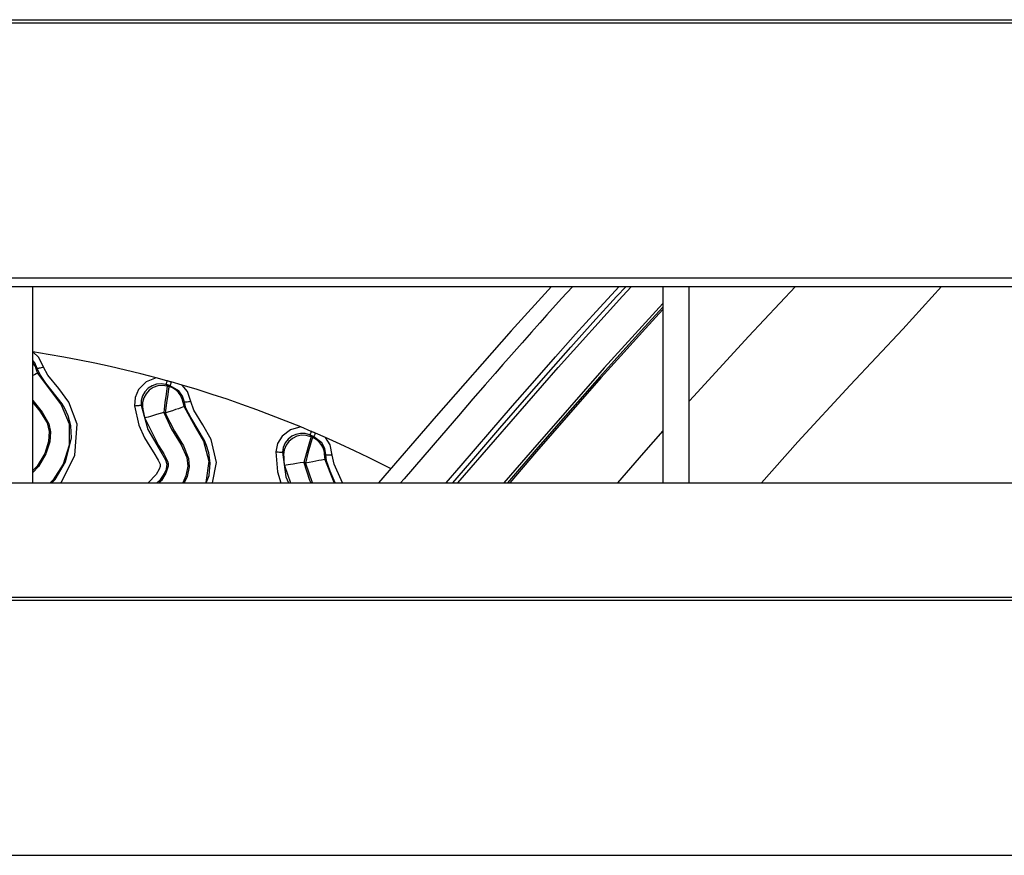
# Model space of a CAD drawing. Header units: millimetres. Extents: x 0 to 39025, y -31299 to 8400.
# Tile 286 of 382: x 7040 to 7115, y 6737 to 6801. Entities that reach past the tile are written whole.
import ezdxf

# ---------------------------------------------------------------- set-up
doc = ezdxf.new("R2010")
doc.units = ezdxf.units.MM

# ---------------------------------------------------------------- blocks, each defined once
blk = doc.blocks.new('*U55')
at = {"lineweight": 25}
for points in [[(16.214, 788.604), (16.214, 788.604), (1133.335, 788.604), (1133.335, 788.604)], [(16.214, 788.377), (16.214, 788.377), (1133.335, 788.377), (1133.335, 788.377)], [(7.211, 768.953), (7.211, 768.953), (1142.789, 768.953), (1142.789, 768.953)], [(7.211, 768.294), (7.211, 768.294), (1142.789, 768.294), (1142.789, 768.294)], [(437, 753.337), (437, 753.337), (437, 768.294), (437, 768.294)], [(484.999, 768.294), (484.999, 768.294), (484.999, 753.337), (484.999, 753.337)], [(486.996, 753.337), (486.996, 753.337), (486.996, 768.294), (486.996, 768.294)], [(447.217, 761.11), (447.217, 761.11), (446.384, 761.337), (446.384, 761.337)], [(448.367, 760.784), (448.367, 760.784), (447.541, 761.018), (447.541, 761.018)], [(458.209, 757.259), (458.209, 757.259), (457.419, 757.592), (457.419, 757.592)], [(459.303, 756.784), (459.303, 756.784), (458.52, 757.124), (458.52, 757.124)], [(456.17, 754.664), (456.17, 754.664), (456.629, 753.337), (456.629, 753.337)], [(450.208, 753.337), (450.208, 753.337), (450.378, 753.777), (450.378, 753.777)], [(247.001, 753.337), (247.001, 753.337), (818, 753.337), (818, 753.337)], [(16.214, 744.629), (16.214, 744.629), (1133.335, 744.629), (1133.335, 744.629)], [(16.214, 744.409), (16.214, 744.409), (1133.335, 744.409), (1133.335, 744.409)], [(7.211, 724.978), (7.211, 724.978), (1142.789, 724.978), (1142.789, 724.978)]]:
    blk.add_open_spline(points, degree=3, dxfattribs=at)
for points, knots in [([(476.518, 768.294), (476.518, 768.294), (473.442, 764.925), (473.442, 764.925), (473.442, 764.925), (467.727, 758.408), (467.727, 758.408), (467.727, 758.408), (463.332, 753.337), (463.332, 753.337)], [0, 0, 0, 0, 1, 1, 1, 2, 2, 2, 3, 3, 3, 3]), ([(478.134, 768.294), (478.134, 768.294), (478.106, 768.265), (478.106, 768.265), (478.106, 768.265), (477.28, 767.365), (477.28, 767.365), (477.28, 767.365), (476.159, 766.124), (476.159, 766.124), (476.159, 766.124), (475.615, 765.514), (475.615, 765.514), (475.615, 765.514), (474.987, 764.812), (474.987, 764.812), (474.987, 764.812), (474.268, 763.996), (474.268, 763.996), (474.268, 763.996), (473.456, 763.082), (473.456, 763.082), (473.456, 763.082), (472.807, 762.344), (472.807, 762.344), (472.807, 762.344), (472.214, 761.663), (472.214, 761.663), (472.214, 761.663), (471.452, 760.798), (471.452, 760.798), (471.452, 760.798), (470.528, 759.727), (470.528, 759.727), (470.528, 759.727), (469.413, 758.444), (469.413, 758.444), (469.413, 758.444), (468.122, 756.947), (468.122, 756.947), (468.122, 756.947), (465.286, 753.65), (465.286, 753.65), (465.286, 753.65), (465.011, 753.337), (465.011, 753.337)], [0, 0, 0, 0, 1, 1, 1, 2, 2, 2, 3, 3, 3, 4, 4, 4, 5, 5, 5, 6, 6, 6, 7, 7, 7, 8, 8, 8, 9, 9, 9, 10, 10, 10, 11, 11, 11, 12, 12, 12, 13, 13, 13, 14, 14, 14, 15, 15, 15, 15]), ([(468.482, 753.337), (468.482, 753.337), (469.618, 754.656), (469.618, 754.656), (469.618, 754.656), (471.805, 757.188), (471.805, 757.188), (471.805, 757.188), (473.548, 759.209), (473.548, 759.209), (473.548, 759.209), (475.234, 761.138), (475.234, 761.138), (475.234, 761.138), (476.815, 762.94), (476.815, 762.94), (476.815, 762.94), (478.346, 764.656), (478.346, 764.656), (478.346, 764.656), (479.898, 766.379), (479.898, 766.379), (479.898, 766.379), (481.662, 768.294), (481.662, 768.294)], [0, 0, 0, 0, 1, 1, 1, 2, 2, 2, 3, 3, 3, 4, 4, 4, 5, 5, 5, 6, 6, 6, 7, 7, 7, 8, 8, 8, 8]), ([(468.983, 753.337), (468.983, 753.337), (470.281, 754.848), (470.281, 754.848), (470.281, 754.848), (472.56, 757.493), (472.56, 757.493), (472.56, 757.493), (474.458, 759.67), (474.458, 759.67), (474.458, 759.67), (476.278, 761.748), (476.278, 761.748), (476.278, 761.748), (477.986, 763.677), (477.986, 763.677), (477.986, 763.677), (479.658, 765.542), (479.658, 765.542), (479.658, 765.542), (481.471, 767.528), (481.471, 767.528), (481.471, 767.528), (482.191, 768.294), (482.191, 768.294)], [0, 0, 0, 0, 1, 1, 1, 2, 2, 2, 3, 3, 3, 4, 4, 4, 5, 5, 5, 6, 6, 6, 7, 7, 7, 8, 8, 8, 8]), ([(469.385, 753.337), (469.385, 753.337), (472.236, 756.642), (472.236, 756.642), (472.236, 756.642), (477.019, 762.124), (477.019, 762.124), (477.019, 762.124), (481.909, 767.549), (481.909, 767.549), (481.909, 767.549), (482.614, 768.294), (482.614, 768.294)], [0, 0, 0, 0, 1, 1, 1, 2, 2, 2, 3, 3, 3, 4, 4, 4, 4]), ([(495.103, 768.294), (495.103, 768.294), (491.518, 764.471), (491.518, 764.471), (491.518, 764.471), (487.349, 759.947), (487.349, 759.947), (487.349, 759.947), (486.996, 759.55), (486.996, 759.55)], [0, 0, 0, 0, 1, 1, 1, 2, 2, 2, 3, 3, 3, 3]), ([(506.215, 768.294), (506.215, 768.294), (503.259, 765.053), (503.259, 765.053), (503.259, 765.053), (499.251, 760.769), (499.251, 760.769), (499.251, 760.769), (495.279, 756.465), (495.279, 756.465), (495.279, 756.465), (492.499, 753.337), (492.499, 753.337)], [0, 0, 0, 0, 1, 1, 1, 2, 2, 2, 3, 3, 3, 4, 4, 4, 4]), ([(484.999, 766.989), (484.999, 766.989), (480.519, 762.096), (480.519, 762.096), (480.519, 762.096), (475.058, 755.862), (475.058, 755.862), (475.058, 755.862), (472.878, 753.337), (472.878, 753.337)], [0, 0, 0, 0, 1, 1, 1, 2, 2, 2, 3, 3, 3, 3]), ([(484.999, 766.712), (484.999, 766.712), (483.581, 765.188), (483.581, 765.188), (483.581, 765.188), (481.704, 763.117), (481.704, 763.117), (481.704, 763.117), (480.18, 761.415), (480.18, 761.415), (480.18, 761.415), (477.725, 758.628), (477.725, 758.628), (477.725, 758.628), (475.319, 755.855), (475.319, 755.855), (475.319, 755.855), (473.146, 753.337), (473.146, 753.337)], [0, 0, 0, 0, 1, 1, 1, 2, 2, 2, 3, 3, 3, 4, 4, 4, 5, 5, 5, 6, 6, 6, 6]), ([(484.999, 766.528), (484.999, 766.528), (483.666, 765.088), (483.666, 765.088), (483.666, 765.088), (481.789, 763.018), (481.789, 763.018), (481.789, 763.018), (480.272, 761.323), (480.272, 761.323), (480.272, 761.323), (477.802, 758.515), (477.802, 758.515), (477.802, 758.515), (475.375, 755.72), (475.375, 755.72), (475.375, 755.72), (473.322, 753.337), (473.322, 753.337)], [0, 0, 0, 0, 1, 1, 1, 2, 2, 2, 3, 3, 3, 4, 4, 4, 5, 5, 5, 6, 6, 6, 6]), ([(437.819, 762.152), (437.819, 762.152), (437.466, 762.876), (437.466, 762.876), (437.466, 762.876), (437, 763.309), (437, 763.309)], [0, 0, 0, 0, 1, 1, 1, 2, 2, 2, 2]), ([(446.384, 761.337), (446.384, 761.337), (445.227, 761.635), (445.227, 761.635), (445.227, 761.635), (444.063, 761.925), (444.063, 761.925), (444.063, 761.925), (442.892, 762.195), (442.892, 762.195), (442.892, 762.195), (441.72, 762.45), (441.72, 762.45), (441.72, 762.45), (440.542, 762.684), (440.542, 762.684), (440.542, 762.684), (439.364, 762.911), (439.364, 762.911), (439.364, 762.911), (438.179, 763.117), (438.179, 763.117), (438.179, 763.117), (437, 763.309), (437, 763.309)], [0, 0, 0, 0, 1, 1, 1, 2, 2, 2, 3, 3, 3, 4, 4, 4, 5, 5, 5, 6, 6, 6, 7, 7, 7, 8, 8, 8, 8]), ([(437.339, 762.039), (437.339, 762.039), (437.141, 762.486), (437.141, 762.486), (437.141, 762.486), (437, 762.642), (437, 762.642)], [0, 0, 0, 0, 1, 1, 1, 2, 2, 2, 2]), ([(437.261, 761.989), (437.261, 761.989), (437.191, 762.188), (437.191, 762.188), (437.191, 762.188), (437.085, 762.38), (437.085, 762.38), (437.085, 762.38), (437, 762.507), (437, 762.507)], [0, 0, 0, 0, 1, 1, 1, 2, 2, 2, 3, 3, 3, 3]), ([(437.339, 762.039), (437.339, 762.039), (437.297, 762.011), (437.297, 762.011), (437.297, 762.011), (437.261, 761.989), (437.261, 761.989)], [0, 0, 0, 0, 1, 1, 1, 2, 2, 2, 2]), ([(437.819, 762.152), (437.819, 762.152), (437.727, 762.124), (437.727, 762.124), (437.727, 762.124), (437.642, 762.103), (437.642, 762.103), (437.642, 762.103), (437.558, 762.082), (437.558, 762.082), (437.558, 762.082), (437.487, 762.067), (437.487, 762.067), (437.487, 762.067), (437.431, 762.053), (437.431, 762.053), (437.431, 762.053), (437.381, 762.046), (437.381, 762.046), (437.381, 762.046), (437.353, 762.039), (437.353, 762.039), (437.353, 762.039), (437.339, 762.039), (437.339, 762.039)], [0, 0, 0, 0, 1, 1, 1, 2, 2, 2, 3, 3, 3, 4, 4, 4, 5, 5, 5, 6, 6, 6, 7, 7, 7, 8, 8, 8, 8]), ([(439.907, 756.635), (439.907, 756.635), (439.935, 756.763), (439.935, 756.763), (439.935, 756.763), (439.893, 757.692), (439.893, 757.692), (439.893, 757.692), (439.695, 758.451), (439.695, 758.451), (439.695, 758.451), (439.448, 758.997), (439.448, 758.997), (439.448, 758.997), (439.237, 759.358), (439.237, 759.358), (439.237, 759.358), (437.981, 760.933), (437.981, 760.933), (437.981, 760.933), (437.522, 761.606), (437.522, 761.606), (437.522, 761.606), (437.339, 762.039), (437.339, 762.039)], [0, 0, 0, 0, 1, 1, 1, 2, 2, 2, 3, 3, 3, 4, 4, 4, 5, 5, 5, 6, 6, 6, 7, 7, 7, 8, 8, 8, 8]), ([(439.117, 753.337), (439.117, 753.337), (439.201, 753.437), (439.201, 753.437), (439.201, 753.437), (440.203, 755.451), (440.203, 755.451), (440.203, 755.451), (440.38, 757.805), (440.38, 757.805), (440.38, 757.805), (439.738, 759.479), (439.738, 759.479), (439.738, 759.479), (438.976, 760.514), (438.976, 760.514), (438.976, 760.514), (438.143, 761.535), (438.143, 761.535), (438.143, 761.535), (437.819, 762.152), (437.819, 762.152)], [0, 0, 0, 0, 1, 1, 1, 2, 2, 2, 3, 3, 3, 4, 4, 4, 5, 5, 5, 6, 6, 6, 7, 7, 7, 7]), ([(437.36, 761.684), (437.36, 761.684), (437.332, 761.67), (437.332, 761.67), (437.332, 761.67), (437.247, 761.635), (437.247, 761.635), (437.247, 761.635), (437.12, 761.571), (437.12, 761.571), (437.12, 761.571), (437, 761.514), (437, 761.514)], [0, 0, 0, 0, 1, 1, 1, 2, 2, 2, 3, 3, 3, 4, 4, 4, 4]), ([(437.261, 761.989), (437.261, 761.989), (437.261, 761.968), (437.261, 761.968), (437.261, 761.968), (437.275, 761.904), (437.275, 761.904), (437.275, 761.904), (437.289, 761.862), (437.289, 761.862), (437.289, 761.862), (437.311, 761.812), (437.311, 761.812), (437.311, 761.812), (437.332, 761.748), (437.332, 761.748), (437.332, 761.748), (437.36, 761.684), (437.36, 761.684)], [0, 0, 0, 0, 1, 1, 1, 2, 2, 2, 3, 3, 3, 4, 4, 4, 5, 5, 5, 6, 6, 6, 6]), ([(437.36, 761.684), (437.36, 761.684), (438.39, 760.287), (438.39, 760.287), (438.39, 760.287), (439.166, 759.273), (439.166, 759.273), (439.166, 759.273), (439.766, 757.827), (439.766, 757.827), (439.766, 757.827), (439.773, 756.202), (439.773, 756.202), (439.773, 756.202), (439.3, 754.77), (439.3, 754.77), (439.3, 754.77), (438.545, 753.572), (438.545, 753.572), (438.545, 753.572), (438.327, 753.337), (438.327, 753.337)], [0, 0, 0, 0, 1, 1, 1, 2, 2, 2, 3, 3, 3, 4, 4, 4, 5, 5, 5, 6, 6, 6, 7, 7, 7, 7]), ([(446.384, 761.337), (446.384, 761.337), (445.629, 761.032), (445.629, 761.032), (445.629, 761.032), (445.058, 760.444), (445.058, 760.444), (445.058, 760.444), (444.797, 759.848), (444.797, 759.848), (444.797, 759.848), (444.74, 759.209), (444.74, 759.209)], [0, 0, 0, 0, 1, 1, 1, 2, 2, 2, 3, 3, 3, 4, 4, 4, 4]), ([(447.139, 760.826), (447.139, 760.826), (446.786, 760.876), (446.786, 760.876), (446.786, 760.876), (446.426, 760.847), (446.426, 760.847), (446.426, 760.847), (446.088, 760.734), (446.088, 760.734), (446.088, 760.734), (445.784, 760.536), (445.784, 760.536), (445.784, 760.536), (445.537, 760.28), (445.537, 760.28), (445.537, 760.28), (445.361, 759.968), (445.361, 759.968), (445.361, 759.968), (445.262, 759.621), (445.262, 759.621), (445.262, 759.621), (445.248, 759.259), (445.248, 759.259)], [0, 0, 0, 0, 1, 1, 1, 2, 2, 2, 3, 3, 3, 4, 4, 4, 5, 5, 5, 6, 6, 6, 7, 7, 7, 8, 8, 8, 8]), ([(447.238, 760.706), (447.238, 760.706), (446.878, 760.755), (446.878, 760.755), (446.878, 760.755), (446.518, 760.72), (446.518, 760.72), (446.518, 760.72), (446.172, 760.599), (446.172, 760.599), (446.172, 760.599), (445.869, 760.394), (445.869, 760.394), (445.869, 760.394), (445.622, 760.124), (445.622, 760.124), (445.622, 760.124), (445.446, 759.805), (445.446, 759.805), (445.446, 759.805), (445.354, 759.45), (445.354, 759.45), (445.354, 759.45), (445.347, 759.082), (445.347, 759.082)], [0, 0, 0, 0, 1, 1, 1, 2, 2, 2, 3, 3, 3, 4, 4, 4, 5, 5, 5, 6, 6, 6, 7, 7, 7, 8, 8, 8, 8]), ([(447.238, 760.706), (447.238, 760.706), (447.217, 760.528), (447.217, 760.528), (447.217, 760.528), (447.153, 760.096), (447.153, 760.096), (447.153, 760.096), (447.061, 759.45), (447.061, 759.45), (447.061, 759.45), (446.97, 758.692), (446.97, 758.692)], [0, 0, 0, 0, 1, 1, 1, 2, 2, 2, 3, 3, 3, 4, 4, 4, 4]), ([(447.379, 760.663), (447.379, 760.663), (447.344, 760.493), (447.344, 760.493), (447.344, 760.493), (447.273, 760.06), (447.273, 760.06), (447.273, 760.06), (447.181, 759.422), (447.181, 759.422), (447.181, 759.422), (447.09, 758.656), (447.09, 758.656)], [0, 0, 0, 0, 1, 1, 1, 2, 2, 2, 3, 3, 3, 4, 4, 4, 4]), ([(447.217, 761.11), (447.217, 761.11), (447.203, 761.046), (447.203, 761.046), (447.203, 761.046), (447.181, 760.996), (447.181, 760.996), (447.181, 760.996), (447.174, 760.947), (447.174, 760.947), (447.174, 760.947), (447.16, 760.904), (447.16, 760.904), (447.16, 760.904), (447.153, 760.876), (447.153, 760.876), (447.153, 760.876), (447.146, 760.847), (447.146, 760.847), (447.146, 760.847), (447.139, 760.833), (447.139, 760.833), (447.139, 760.833), (447.139, 760.826), (447.139, 760.826)], [0, 0, 0, 0, 1, 1, 1, 2, 2, 2, 3, 3, 3, 4, 4, 4, 5, 5, 5, 6, 6, 6, 7, 7, 7, 8, 8, 8, 8]), ([(447.139, 760.826), (447.139, 760.826), (447.195, 760.755), (447.195, 760.755), (447.195, 760.755), (447.238, 760.706), (447.238, 760.706)], [0, 0, 0, 0, 1, 1, 1, 2, 2, 2, 2]), ([(447.456, 760.734), (447.456, 760.734), (447.421, 760.748), (447.421, 760.748), (447.421, 760.748), (447.379, 760.755), (447.379, 760.755), (447.379, 760.755), (447.336, 760.769), (447.336, 760.769), (447.336, 760.769), (447.301, 760.784), (447.301, 760.784), (447.301, 760.784), (447.259, 760.791), (447.259, 760.791), (447.259, 760.791), (447.217, 760.805), (447.217, 760.805), (447.217, 760.805), (447.174, 760.812), (447.174, 760.812), (447.174, 760.812), (447.139, 760.826), (447.139, 760.826)], [0, 0, 0, 0, 1, 1, 1, 2, 2, 2, 3, 3, 3, 4, 4, 4, 5, 5, 5, 6, 6, 6, 7, 7, 7, 8, 8, 8, 8]), ([(447.541, 761.018), (447.541, 761.018), (447.499, 761.032), (447.499, 761.032), (447.499, 761.032), (447.456, 761.039), (447.456, 761.039), (447.456, 761.039), (447.421, 761.053), (447.421, 761.053), (447.421, 761.053), (447.379, 761.06), (447.379, 761.06), (447.379, 761.06), (447.336, 761.075), (447.336, 761.075), (447.336, 761.075), (447.294, 761.089), (447.294, 761.089), (447.294, 761.089), (447.259, 761.096), (447.259, 761.096), (447.259, 761.096), (447.217, 761.11), (447.217, 761.11)], [0, 0, 0, 0, 1, 1, 1, 2, 2, 2, 3, 3, 3, 4, 4, 4, 5, 5, 5, 6, 6, 6, 7, 7, 7, 8, 8, 8, 8]), ([(447.379, 760.663), (447.379, 760.663), (447.365, 760.67), (447.365, 760.67), (447.365, 760.67), (447.344, 760.67), (447.344, 760.67), (447.344, 760.67), (447.33, 760.677), (447.33, 760.677), (447.33, 760.677), (447.308, 760.685), (447.308, 760.685), (447.308, 760.685), (447.294, 760.685), (447.294, 760.685), (447.294, 760.685), (447.273, 760.692), (447.273, 760.692), (447.273, 760.692), (447.259, 760.698), (447.259, 760.698), (447.259, 760.698), (447.238, 760.706), (447.238, 760.706)], [0, 0, 0, 0, 1, 1, 1, 2, 2, 2, 3, 3, 3, 4, 4, 4, 5, 5, 5, 6, 6, 6, 7, 7, 7, 8, 8, 8, 8]), ([(447.456, 760.734), (447.456, 760.734), (447.414, 760.698), (447.414, 760.698), (447.414, 760.698), (447.379, 760.663), (447.379, 760.663)], [0, 0, 0, 0, 1, 1, 1, 2, 2, 2, 2]), ([(448.458, 759.436), (448.458, 759.436), (448.409, 759.649), (448.409, 759.649), (448.409, 759.649), (448.331, 759.848), (448.331, 759.848), (448.331, 759.848), (448.226, 760.039), (448.226, 760.039), (448.226, 760.039), (448.098, 760.209), (448.098, 760.209), (448.098, 760.209), (447.943, 760.358), (447.943, 760.358), (447.943, 760.358), (447.774, 760.486), (447.774, 760.486), (447.774, 760.486), (447.583, 760.592), (447.583, 760.592), (447.583, 760.592), (447.379, 760.663), (447.379, 760.663)], [0, 0, 0, 0, 1, 1, 1, 2, 2, 2, 3, 3, 3, 4, 4, 4, 5, 5, 5, 6, 6, 6, 7, 7, 7, 8, 8, 8, 8]), ([(447.541, 761.018), (447.541, 761.018), (447.52, 760.961), (447.52, 760.961), (447.52, 760.961), (447.506, 760.904), (447.506, 760.904), (447.506, 760.904), (447.492, 760.855), (447.492, 760.855), (447.492, 760.855), (447.485, 760.819), (447.485, 760.819), (447.485, 760.819), (447.471, 760.784), (447.471, 760.784), (447.471, 760.784), (447.464, 760.755), (447.464, 760.755), (447.464, 760.755), (447.464, 760.741), (447.464, 760.741), (447.464, 760.741), (447.456, 760.734), (447.456, 760.734)], [0, 0, 0, 0, 1, 1, 1, 2, 2, 2, 3, 3, 3, 4, 4, 4, 5, 5, 5, 6, 6, 6, 7, 7, 7, 8, 8, 8, 8]), ([(448.543, 759.479), (448.543, 759.479), (448.402, 759.947), (448.402, 759.947), (448.402, 759.947), (448.12, 760.351), (448.12, 760.351), (448.12, 760.351), (447.456, 760.734), (447.456, 760.734)], [0, 0, 0, 0, 1, 1, 1, 2, 2, 2, 3, 3, 3, 3]), ([(449.03, 759.521), (449.03, 759.521), (448.769, 760.287), (448.769, 760.287), (448.769, 760.287), (448.367, 760.784), (448.367, 760.784)], [0, 0, 0, 0, 1, 1, 1, 2, 2, 2, 2]), ([(457.419, 757.592), (457.419, 757.592), (456.304, 758.047), (456.304, 758.047), (456.304, 758.047), (455.189, 758.479), (455.189, 758.479), (455.189, 758.479), (454.061, 758.905), (454.061, 758.905), (454.061, 758.905), (452.932, 759.309), (452.932, 759.309), (452.932, 759.309), (451.796, 759.699), (451.796, 759.699), (451.796, 759.699), (450.66, 760.075), (450.66, 760.075), (450.66, 760.075), (449.517, 760.436), (449.517, 760.436), (449.517, 760.436), (448.367, 760.784), (448.367, 760.784)], [0, 0, 0, 0, 1, 1, 1, 2, 2, 2, 3, 3, 3, 4, 4, 4, 5, 5, 5, 6, 6, 6, 7, 7, 7, 8, 8, 8, 8]), ([(437, 759.607), (437, 759.607), (437.72, 758.727), (437.72, 758.727), (437.72, 758.727), (438.214, 757.841), (438.214, 757.841), (438.214, 757.841), (438.341, 757.217), (438.341, 757.217), (438.341, 757.217), (438.291, 756.451), (438.291, 756.451), (438.291, 756.451), (438.002, 755.543), (438.002, 755.543), (438.002, 755.543), (437.423, 754.572), (437.423, 754.572), (437.423, 754.572), (437, 754.139), (437, 754.139)], [0, 0, 0, 0, 1, 1, 1, 2, 2, 2, 3, 3, 3, 4, 4, 4, 5, 5, 5, 6, 6, 6, 7, 7, 7, 7]), ([(437, 759.444), (437, 759.444), (437.529, 758.805), (437.529, 758.805), (437.529, 758.805), (438.08, 757.905), (438.08, 757.905), (438.08, 757.905), (438.235, 757.252), (438.235, 757.252), (438.235, 757.252), (438.193, 756.493), (438.193, 756.493), (438.193, 756.493), (437.91, 755.579), (437.91, 755.579), (437.91, 755.579), (437.325, 754.614), (437.325, 754.614), (437.325, 754.614), (437, 754.288), (437, 754.288)], [0, 0, 0, 0, 1, 1, 1, 2, 2, 2, 3, 3, 3, 4, 4, 4, 5, 5, 5, 6, 6, 6, 7, 7, 7, 7]), ([(444.74, 759.209), (444.74, 759.209), (444.839, 759.217), (444.839, 759.217), (444.839, 759.217), (444.931, 759.224), (444.931, 759.224), (444.931, 759.224), (445.015, 759.231), (445.015, 759.231), (445.015, 759.231), (445.093, 759.238), (445.093, 759.238), (445.093, 759.238), (445.156, 759.245), (445.156, 759.245), (445.156, 759.245), (445.206, 759.252), (445.206, 759.252), (445.206, 759.252), (445.234, 759.259), (445.234, 759.259), (445.234, 759.259), (445.248, 759.259), (445.248, 759.259)], [0, 0, 0, 0, 1, 1, 1, 2, 2, 2, 3, 3, 3, 4, 4, 4, 5, 5, 5, 6, 6, 6, 7, 7, 7, 8, 8, 8, 8]), ([(444.74, 759.209), (444.74, 759.209), (445.065, 757.72), (445.065, 757.72), (445.065, 757.72), (445.509, 756.756), (445.509, 756.756), (445.509, 756.756), (445.904, 756.096), (445.904, 756.096), (445.904, 756.096), (446.215, 755.614), (446.215, 755.614), (446.215, 755.614), (446.553, 755.054), (446.553, 755.054), (446.553, 755.054), (446.694, 754.756), (446.694, 754.756), (446.694, 754.756), (446.688, 754.586), (446.688, 754.586), (446.688, 754.586), (446.624, 754.38), (446.624, 754.38), (446.624, 754.38), (446.391, 753.962), (446.391, 753.962), (446.391, 753.962), (445.791, 753.345), (445.791, 753.345), (445.791, 753.345), (445.784, 753.337), (445.784, 753.337)], [0, 0, 0, 0, 1, 1, 1, 2, 2, 2, 3, 3, 3, 4, 4, 4, 5, 5, 5, 6, 6, 6, 7, 7, 7, 8, 8, 8, 9, 9, 9, 10, 10, 10, 11, 11, 11, 11]), ([(445.248, 759.259), (445.248, 759.259), (445.305, 759.16), (445.305, 759.16), (445.305, 759.16), (445.347, 759.082), (445.347, 759.082)], [0, 0, 0, 0, 1, 1, 1, 2, 2, 2, 2]), ([(445.248, 759.259), (445.248, 759.259), (445.749, 757.408), (445.749, 757.408), (445.749, 757.408), (446.624, 755.919), (446.624, 755.919), (446.624, 755.919), (447.104, 755.103), (447.104, 755.103), (447.104, 755.103), (447.21, 754.77), (447.21, 754.77)], [0, 0, 0, 0, 1, 1, 1, 2, 2, 2, 3, 3, 3, 4, 4, 4, 4]), ([(445.347, 759.082), (445.347, 759.082), (445.354, 759.068), (445.354, 759.068), (445.354, 759.068), (445.368, 759.011), (445.368, 759.011), (445.368, 759.011), (445.382, 758.926), (445.382, 758.926), (445.382, 758.926), (445.403, 758.812), (445.403, 758.812), (445.403, 758.812), (445.453, 758.571), (445.453, 758.571), (445.453, 758.571), (445.53, 758.273), (445.53, 758.273)], [0, 0, 0, 0, 1, 1, 1, 2, 2, 2, 3, 3, 3, 4, 4, 4, 5, 5, 5, 6, 6, 6, 6]), ([(448.515, 759.124), (448.515, 759.124), (448.48, 759.117), (448.48, 759.117), (448.48, 759.117), (448.395, 759.089), (448.395, 759.089), (448.395, 759.089), (448.261, 759.039), (448.261, 759.039), (448.261, 759.039), (448.084, 758.982), (448.084, 758.982), (448.084, 758.982), (447.866, 758.911), (447.866, 758.911), (447.866, 758.911), (447.626, 758.834), (447.626, 758.834), (447.626, 758.834), (447.365, 758.748), (447.365, 758.748), (447.365, 758.748), (447.09, 758.656), (447.09, 758.656)], [0, 0, 0, 0, 1, 1, 1, 2, 2, 2, 3, 3, 3, 4, 4, 4, 5, 5, 5, 6, 6, 6, 7, 7, 7, 8, 8, 8, 8]), ([(448.458, 759.436), (448.458, 759.436), (448.451, 759.415), (448.451, 759.415), (448.451, 759.415), (448.458, 759.351), (448.458, 759.351), (448.458, 759.351), (448.465, 759.309), (448.465, 759.309), (448.465, 759.309), (448.48, 759.259), (448.48, 759.259), (448.48, 759.259), (448.494, 759.195), (448.494, 759.195), (448.494, 759.195), (448.515, 759.124), (448.515, 759.124)], [0, 0, 0, 0, 1, 1, 1, 2, 2, 2, 3, 3, 3, 4, 4, 4, 5, 5, 5, 6, 6, 6, 6]), ([(448.543, 759.479), (448.543, 759.479), (448.494, 759.45), (448.494, 759.45), (448.494, 759.45), (448.458, 759.436), (448.458, 759.436)], [0, 0, 0, 0, 1, 1, 1, 2, 2, 2, 2]), ([(448.515, 759.124), (448.515, 759.124), (449.354, 757.607), (449.354, 757.607), (449.354, 757.607), (449.989, 756.5), (449.989, 756.5), (449.989, 756.5), (450.399, 754.983), (450.399, 754.983), (450.399, 754.983), (450.187, 753.373), (450.187, 753.373), (450.187, 753.373), (450.173, 753.337), (450.173, 753.337)], [0, 0, 0, 0, 1, 1, 1, 2, 2, 2, 3, 3, 3, 4, 4, 4, 5, 5, 5, 5]), ([(449.03, 759.521), (449.03, 759.521), (448.938, 759.514), (448.938, 759.514), (448.938, 759.514), (448.846, 759.5), (448.846, 759.5), (448.846, 759.5), (448.762, 759.493), (448.762, 759.493), (448.762, 759.493), (448.691, 759.486), (448.691, 759.486), (448.691, 759.486), (448.628, 759.479), (448.628, 759.479), (448.628, 759.479), (448.585, 759.479), (448.585, 759.479), (448.585, 759.479), (448.55, 759.472), (448.55, 759.472), (448.55, 759.472), (448.543, 759.479), (448.543, 759.479)], [0, 0, 0, 0, 1, 1, 1, 2, 2, 2, 3, 3, 3, 4, 4, 4, 5, 5, 5, 6, 6, 6, 7, 7, 7, 8, 8, 8, 8]), ([(450.378, 753.777), (450.378, 753.777), (450.427, 753.905), (450.427, 753.905), (450.427, 753.905), (450.504, 754.834), (450.504, 754.834), (450.504, 754.834), (450.406, 755.614), (450.406, 755.614), (450.406, 755.614), (450.229, 756.189), (450.229, 756.189), (450.229, 756.189), (450.067, 756.571), (450.067, 756.571), (450.067, 756.571), (449.03, 758.302), (449.03, 758.302), (449.03, 758.302), (448.663, 759.025), (448.663, 759.025), (448.663, 759.025), (448.543, 759.479), (448.543, 759.479)], [0, 0, 0, 0, 1, 1, 1, 2, 2, 2, 3, 3, 3, 4, 4, 4, 5, 5, 5, 6, 6, 6, 7, 7, 7, 8, 8, 8, 8]), ([(450.681, 753.337), (450.681, 753.337), (450.998, 754.876), (450.998, 754.876), (450.998, 754.876), (450.582, 756.628), (450.582, 756.628), (450.582, 756.628), (449.961, 757.749), (449.961, 757.749), (449.961, 757.749), (449.27, 758.869), (449.27, 758.869), (449.27, 758.869), (449.03, 759.521), (449.03, 759.521)], [0, 0, 0, 0, 1, 1, 1, 2, 2, 2, 3, 3, 3, 4, 4, 4, 5, 5, 5, 5]), ([(446.97, 758.692), (446.97, 758.692), (446.694, 758.614), (446.694, 758.614), (446.694, 758.614), (446.426, 758.536), (446.426, 758.536), (446.426, 758.536), (446.186, 758.465), (446.186, 758.465), (446.186, 758.465), (445.968, 758.401), (445.968, 758.401), (445.968, 758.401), (445.791, 758.344), (445.791, 758.344), (445.791, 758.344), (445.65, 758.309), (445.65, 758.309), (445.65, 758.309), (445.566, 758.28), (445.566, 758.28), (445.566, 758.28), (445.53, 758.273), (445.53, 758.273)], [0, 0, 0, 0, 1, 1, 1, 2, 2, 2, 3, 3, 3, 4, 4, 4, 5, 5, 5, 6, 6, 6, 7, 7, 7, 8, 8, 8, 8]), ([(445.53, 758.273), (445.53, 758.273), (446.568, 756.189), (446.568, 756.189), (446.568, 756.189), (446.984, 755.543), (446.984, 755.543), (446.984, 755.543), (447.252, 754.997), (447.252, 754.997), (447.252, 754.997), (447.301, 754.805), (447.301, 754.805), (447.301, 754.805), (447.301, 754.621), (447.301, 754.621), (447.301, 754.621), (447.139, 754.075), (447.139, 754.075), (447.139, 754.075), (446.793, 753.508), (446.793, 753.508), (446.793, 753.508), (446.624, 753.337), (446.624, 753.337)], [0, 0, 0, 0, 1, 1, 1, 2, 2, 2, 3, 3, 3, 4, 4, 4, 5, 5, 5, 6, 6, 6, 7, 7, 7, 8, 8, 8, 8]), ([(447.09, 758.656), (447.09, 758.656), (447.076, 758.663), (447.076, 758.663), (447.076, 758.663), (447.061, 758.67), (447.061, 758.67), (447.061, 758.67), (447.047, 758.67), (447.047, 758.67), (447.047, 758.67), (447.026, 758.678), (447.026, 758.678), (447.026, 758.678), (447.012, 758.678), (447.012, 758.678), (447.012, 758.678), (446.998, 758.685), (446.998, 758.685), (446.998, 758.685), (446.984, 758.692), (446.984, 758.692), (446.984, 758.692), (446.97, 758.692), (446.97, 758.692)], [0, 0, 0, 0, 1, 1, 1, 2, 2, 2, 3, 3, 3, 4, 4, 4, 5, 5, 5, 6, 6, 6, 7, 7, 7, 8, 8, 8, 8]), ([(446.97, 758.692), (446.97, 758.692), (447.569, 757.415), (447.569, 757.415), (447.569, 757.415), (448.31, 756.245), (448.31, 756.245), (448.31, 756.245), (448.734, 755.281), (448.734, 755.281), (448.734, 755.281), (448.804, 754.614), (448.804, 754.614), (448.804, 754.614), (448.663, 753.862), (448.663, 753.862), (448.663, 753.862), (448.423, 753.337), (448.423, 753.337)], [0, 0, 0, 0, 1, 1, 1, 2, 2, 2, 3, 3, 3, 4, 4, 4, 5, 5, 5, 6, 6, 6, 6]), ([(447.09, 758.656), (447.09, 758.656), (447.781, 757.267), (447.781, 757.267), (447.781, 757.267), (448.487, 756.146), (448.487, 756.146), (448.487, 756.146), (448.86, 755.203), (448.86, 755.203), (448.86, 755.203), (448.903, 754.564), (448.903, 754.564), (448.903, 754.564), (448.755, 753.813), (448.755, 753.813), (448.755, 753.813), (448.536, 753.337), (448.536, 753.337)], [0, 0, 0, 0, 1, 1, 1, 2, 2, 2, 3, 3, 3, 4, 4, 4, 5, 5, 5, 6, 6, 6, 6]), ([(457.419, 757.592), (457.419, 757.592), (456.629, 757.387), (456.629, 757.387), (456.629, 757.387), (455.98, 756.883), (455.98, 756.883), (455.98, 756.883), (455.648, 756.323), (455.648, 756.323), (455.648, 756.323), (455.514, 755.699), (455.514, 755.699)], [0, 0, 0, 0, 1, 1, 1, 2, 2, 2, 3, 3, 3, 4, 4, 4, 4]), ([(458.096, 756.99), (458.096, 756.99), (457.751, 757.089), (457.751, 757.089), (457.751, 757.089), (457.391, 757.103), (457.391, 757.103), (457.391, 757.103), (457.045, 757.032), (457.045, 757.032), (457.045, 757.032), (456.721, 756.883), (456.721, 756.883), (456.721, 756.883), (456.438, 756.657), (456.438, 756.657), (456.438, 756.657), (456.227, 756.373), (456.227, 756.373), (456.227, 756.373), (456.078, 756.04), (456.078, 756.04), (456.078, 756.04), (456.015, 755.685), (456.015, 755.685)], [0, 0, 0, 0, 1, 1, 1, 2, 2, 2, 3, 3, 3, 4, 4, 4, 5, 5, 5, 6, 6, 6, 7, 7, 7, 8, 8, 8, 8]), ([(458.181, 756.855), (458.181, 756.855), (457.828, 756.954), (457.828, 756.954), (457.828, 756.954), (457.468, 756.969), (457.468, 756.969), (457.468, 756.969), (457.109, 756.89), (457.109, 756.89), (457.109, 756.89), (456.784, 756.728), (456.784, 756.728), (456.784, 756.728), (456.502, 756.493), (456.502, 756.493), (456.502, 756.493), (456.29, 756.202), (456.29, 756.202), (456.29, 756.202), (456.149, 755.862), (456.149, 755.862), (456.149, 755.862), (456.1, 755.501), (456.1, 755.501)], [0, 0, 0, 0, 1, 1, 1, 2, 2, 2, 3, 3, 3, 4, 4, 4, 5, 5, 5, 6, 6, 6, 7, 7, 7, 8, 8, 8, 8]), ([(458.181, 756.855), (458.181, 756.855), (458.139, 756.685), (458.139, 756.685), (458.139, 756.685), (458.019, 756.259), (458.019, 756.259), (458.019, 756.259), (457.842, 755.635), (457.842, 755.635), (457.842, 755.635), (457.652, 754.898), (457.652, 754.898)], [0, 0, 0, 0, 1, 1, 1, 2, 2, 2, 3, 3, 3, 4, 4, 4, 4]), ([(458.315, 756.798), (458.315, 756.798), (458.259, 756.628), (458.259, 756.628), (458.259, 756.628), (458.132, 756.217), (458.132, 756.217), (458.132, 756.217), (457.955, 755.593), (457.955, 755.593), (457.955, 755.593), (457.765, 754.848), (457.765, 754.848)], [0, 0, 0, 0, 1, 1, 1, 2, 2, 2, 3, 3, 3, 4, 4, 4, 4]), ([(458.209, 757.259), (458.209, 757.259), (458.188, 757.202), (458.188, 757.202), (458.188, 757.202), (458.167, 757.153), (458.167, 757.153), (458.167, 757.153), (458.146, 757.103), (458.146, 757.103), (458.146, 757.103), (458.125, 757.068), (458.125, 757.068), (458.125, 757.068), (458.118, 757.032), (458.118, 757.032), (458.118, 757.032), (458.103, 757.011), (458.103, 757.011), (458.103, 757.011), (458.096, 756.997), (458.096, 756.997), (458.096, 756.997), (458.096, 756.99), (458.096, 756.99)], [0, 0, 0, 0, 1, 1, 1, 2, 2, 2, 3, 3, 3, 4, 4, 4, 5, 5, 5, 6, 6, 6, 7, 7, 7, 8, 8, 8, 8]), ([(458.096, 756.99), (458.096, 756.99), (458.146, 756.912), (458.146, 756.912), (458.146, 756.912), (458.181, 756.855), (458.181, 756.855)], [0, 0, 0, 0, 1, 1, 1, 2, 2, 2, 2]), ([(458.4, 756.855), (458.4, 756.855), (458.364, 756.876), (458.364, 756.876), (458.364, 756.876), (458.329, 756.89), (458.329, 756.89), (458.329, 756.89), (458.287, 756.904), (458.287, 756.904), (458.287, 756.904), (458.251, 756.926), (458.251, 756.926), (458.251, 756.926), (458.209, 756.94), (458.209, 756.94), (458.209, 756.94), (458.174, 756.954), (458.174, 756.954), (458.174, 756.954), (458.132, 756.976), (458.132, 756.976), (458.132, 756.976), (458.096, 756.99), (458.096, 756.99)], [0, 0, 0, 0, 1, 1, 1, 2, 2, 2, 3, 3, 3, 4, 4, 4, 5, 5, 5, 6, 6, 6, 7, 7, 7, 8, 8, 8, 8]), ([(458.315, 756.798), (458.315, 756.798), (458.294, 756.805), (458.294, 756.805), (458.294, 756.805), (458.28, 756.812), (458.28, 756.812), (458.28, 756.812), (458.266, 756.82), (458.266, 756.82), (458.266, 756.82), (458.245, 756.827), (458.245, 756.827), (458.245, 756.827), (458.23, 756.834), (458.23, 756.834), (458.23, 756.834), (458.216, 756.841), (458.216, 756.841), (458.216, 756.841), (458.195, 756.848), (458.195, 756.848), (458.195, 756.848), (458.181, 756.855), (458.181, 756.855)], [0, 0, 0, 0, 1, 1, 1, 2, 2, 2, 3, 3, 3, 4, 4, 4, 5, 5, 5, 6, 6, 6, 7, 7, 7, 8, 8, 8, 8]), ([(458.52, 757.124), (458.52, 757.124), (458.477, 757.146), (458.477, 757.146), (458.477, 757.146), (458.442, 757.16), (458.442, 757.16), (458.442, 757.16), (458.4, 757.174), (458.4, 757.174), (458.4, 757.174), (458.364, 757.195), (458.364, 757.195), (458.364, 757.195), (458.322, 757.21), (458.322, 757.21), (458.322, 757.21), (458.287, 757.224), (458.287, 757.224), (458.287, 757.224), (458.245, 757.245), (458.245, 757.245), (458.245, 757.245), (458.209, 757.259), (458.209, 757.259)], [0, 0, 0, 0, 1, 1, 1, 2, 2, 2, 3, 3, 3, 4, 4, 4, 5, 5, 5, 6, 6, 6, 7, 7, 7, 8, 8, 8, 8]), ([(458.4, 756.855), (458.4, 756.855), (458.35, 756.827), (458.35, 756.827), (458.35, 756.827), (458.315, 756.798), (458.315, 756.798)], [0, 0, 0, 0, 1, 1, 1, 2, 2, 2, 2]), ([(459.225, 755.437), (459.225, 755.437), (459.204, 755.656), (459.204, 755.656), (459.204, 755.656), (459.155, 755.862), (459.155, 755.862), (459.155, 755.862), (459.077, 756.068), (459.077, 756.068), (459.077, 756.068), (458.971, 756.252), (458.971, 756.252), (458.971, 756.252), (458.837, 756.422), (458.837, 756.422), (458.837, 756.422), (458.682, 756.571), (458.682, 756.571), (458.682, 756.571), (458.506, 756.699), (458.506, 756.699), (458.506, 756.699), (458.315, 756.798), (458.315, 756.798)], [0, 0, 0, 0, 1, 1, 1, 2, 2, 2, 3, 3, 3, 4, 4, 4, 5, 5, 5, 6, 6, 6, 7, 7, 7, 8, 8, 8, 8]), ([(458.52, 757.124), (458.52, 757.124), (458.492, 757.068), (458.492, 757.068), (458.492, 757.068), (458.47, 757.018), (458.47, 757.018), (458.47, 757.018), (458.456, 756.976), (458.456, 756.976), (458.456, 756.976), (458.435, 756.933), (458.435, 756.933), (458.435, 756.933), (458.421, 756.904), (458.421, 756.904), (458.421, 756.904), (458.414, 756.876), (458.414, 756.876), (458.414, 756.876), (458.407, 756.862), (458.407, 756.862), (458.407, 756.862), (458.4, 756.855), (458.4, 756.855)], [0, 0, 0, 0, 1, 1, 1, 2, 2, 2, 3, 3, 3, 4, 4, 4, 5, 5, 5, 6, 6, 6, 7, 7, 7, 8, 8, 8, 8]), ([(459.31, 755.465), (459.31, 755.465), (459.232, 755.954), (459.232, 755.954), (459.232, 755.954), (459.007, 756.387), (459.007, 756.387), (459.007, 756.387), (458.4, 756.855), (458.4, 756.855)], [0, 0, 0, 0, 1, 1, 1, 2, 2, 2, 3, 3, 3, 3]), ([(459.804, 755.451), (459.804, 755.451), (459.642, 756.245), (459.642, 756.245), (459.642, 756.245), (459.303, 756.784), (459.303, 756.784)], [0, 0, 0, 0, 1, 1, 1, 2, 2, 2, 2]), ([(464.235, 754.423), (464.235, 754.423), (463.642, 754.727), (463.642, 754.727), (463.642, 754.727), (462.57, 755.26), (462.57, 755.26), (462.57, 755.26), (461.49, 755.784), (461.49, 755.784), (461.49, 755.784), (460.404, 756.295), (460.404, 756.295), (460.404, 756.295), (459.303, 756.784), (459.303, 756.784)], [0, 0, 0, 0, 1, 1, 1, 2, 2, 2, 3, 3, 3, 4, 4, 4, 5, 5, 5, 5]), ([(484.999, 757.295), (484.999, 757.295), (483.525, 755.628), (483.525, 755.628), (483.525, 755.628), (481.535, 753.337), (481.535, 753.337)], [0, 0, 0, 0, 1, 1, 1, 2, 2, 2, 2]), ([(438.447, 753.337), (438.447, 753.337), (438.694, 753.6), (438.694, 753.6), (438.694, 753.6), (439.484, 754.933), (439.484, 754.933), (439.484, 754.933), (439.907, 756.635), (439.907, 756.635)], [0, 0, 0, 0, 1, 1, 1, 2, 2, 2, 3, 3, 3, 3]), ([(455.514, 755.699), (455.514, 755.699), (455.606, 755.692), (455.606, 755.692), (455.606, 755.692), (455.697, 755.692), (455.697, 755.692), (455.697, 755.692), (455.789, 755.685), (455.789, 755.685), (455.789, 755.685), (455.86, 755.685), (455.86, 755.685), (455.86, 755.685), (455.923, 755.685), (455.923, 755.685), (455.923, 755.685), (455.973, 755.685), (455.973, 755.685), (455.973, 755.685), (456.001, 755.685), (456.001, 755.685), (456.001, 755.685), (456.015, 755.685), (456.015, 755.685)], [0, 0, 0, 0, 1, 1, 1, 2, 2, 2, 3, 3, 3, 4, 4, 4, 5, 5, 5, 6, 6, 6, 7, 7, 7, 8, 8, 8, 8]), ([(455.514, 755.699), (455.514, 755.699), (455.641, 754.182), (455.641, 754.182), (455.641, 754.182), (455.902, 753.337), (455.902, 753.337)], [0, 0, 0, 0, 1, 1, 1, 2, 2, 2, 2]), ([(456.015, 755.685), (456.015, 755.685), (456.064, 755.579), (456.064, 755.579), (456.064, 755.579), (456.1, 755.501), (456.1, 755.501)], [0, 0, 0, 0, 1, 1, 1, 2, 2, 2, 2]), ([(456.015, 755.685), (456.015, 755.685), (456.276, 753.784), (456.276, 753.784), (456.276, 753.784), (456.466, 753.337), (456.466, 753.337)], [0, 0, 0, 0, 1, 1, 1, 2, 2, 2, 2]), ([(456.1, 755.501), (456.1, 755.501), (456.1, 755.479), (456.1, 755.479), (456.1, 755.479), (456.1, 755.422), (456.1, 755.422), (456.1, 755.422), (456.107, 755.337), (456.107, 755.337), (456.107, 755.337), (456.114, 755.217), (456.114, 755.217), (456.114, 755.217), (456.128, 754.976), (456.128, 754.976), (456.128, 754.976), (456.17, 754.664), (456.17, 754.664)], [0, 0, 0, 0, 1, 1, 1, 2, 2, 2, 3, 3, 3, 4, 4, 4, 5, 5, 5, 6, 6, 6, 6]), ([(459.225, 755.437), (459.225, 755.437), (459.218, 755.415), (459.218, 755.415), (459.218, 755.415), (459.218, 755.359), (459.218, 755.359), (459.218, 755.359), (459.218, 755.309), (459.218, 755.309), (459.218, 755.309), (459.225, 755.26), (459.225, 755.26), (459.225, 755.26), (459.232, 755.195), (459.232, 755.195), (459.232, 755.195), (459.239, 755.125), (459.239, 755.125)], [0, 0, 0, 0, 1, 1, 1, 2, 2, 2, 3, 3, 3, 4, 4, 4, 5, 5, 5, 6, 6, 6, 6]), ([(459.31, 755.465), (459.31, 755.465), (459.26, 755.451), (459.26, 755.451), (459.26, 755.451), (459.225, 755.437), (459.225, 755.437)], [0, 0, 0, 0, 1, 1, 1, 2, 2, 2, 2]), ([(460.037, 753.337), (460.037, 753.337), (459.649, 754.238), (459.649, 754.238), (459.649, 754.238), (459.373, 755.004), (459.373, 755.004), (459.373, 755.004), (459.31, 755.465), (459.31, 755.465)], [0, 0, 0, 0, 1, 1, 1, 2, 2, 2, 3, 3, 3, 3]), ([(459.804, 755.451), (459.804, 755.451), (459.712, 755.451), (459.712, 755.451), (459.712, 755.451), (459.62, 755.451), (459.62, 755.451), (459.62, 755.451), (459.536, 755.451), (459.536, 755.451), (459.536, 755.451), (459.458, 755.458), (459.458, 755.458), (459.458, 755.458), (459.402, 755.458), (459.402, 755.458), (459.402, 755.458), (459.352, 755.458), (459.352, 755.458), (459.352, 755.458), (459.324, 755.465), (459.324, 755.465), (459.324, 755.465), (459.31, 755.465), (459.31, 755.465)], [0, 0, 0, 0, 1, 1, 1, 2, 2, 2, 3, 3, 3, 4, 4, 4, 5, 5, 5, 6, 6, 6, 7, 7, 7, 8, 8, 8, 8]), ([(460.587, 753.337), (460.587, 753.337), (460.495, 753.572), (460.495, 753.572), (460.495, 753.572), (459.952, 754.77), (459.952, 754.77), (459.952, 754.77), (459.804, 755.451), (459.804, 755.451)], [0, 0, 0, 0, 1, 1, 1, 2, 2, 2, 3, 3, 3, 3]), ([(447.21, 754.77), (447.21, 754.77), (447.16, 754.408), (447.16, 754.408), (447.16, 754.408), (447.125, 754.309), (447.125, 754.309), (447.125, 754.309), (447.054, 754.117), (447.054, 754.117), (447.054, 754.117), (446.652, 753.494), (446.652, 753.494), (446.652, 753.494), (446.469, 753.337), (446.469, 753.337)], [0, 0, 0, 0, 1, 1, 1, 2, 2, 2, 3, 3, 3, 4, 4, 4, 5, 5, 5, 5]), ([(457.652, 754.898), (457.652, 754.898), (457.37, 754.855), (457.37, 754.855), (457.37, 754.855), (457.094, 754.813), (457.094, 754.813), (457.094, 754.813), (456.84, 754.77), (456.84, 754.77), (456.84, 754.77), (456.622, 754.735), (456.622, 754.735), (456.622, 754.735), (456.438, 754.706), (456.438, 754.706), (456.438, 754.706), (456.297, 754.685), (456.297, 754.685), (456.297, 754.685), (456.205, 754.671), (456.205, 754.671), (456.205, 754.671), (456.17, 754.664), (456.17, 754.664)], [0, 0, 0, 0, 1, 1, 1, 2, 2, 2, 3, 3, 3, 4, 4, 4, 5, 5, 5, 6, 6, 6, 7, 7, 7, 8, 8, 8, 8]), ([(457.765, 754.848), (457.765, 754.848), (457.751, 754.855), (457.751, 754.855), (457.751, 754.855), (457.736, 754.862), (457.736, 754.862), (457.736, 754.862), (457.722, 754.862), (457.722, 754.862), (457.722, 754.862), (457.708, 754.87), (457.708, 754.87), (457.708, 754.87), (457.694, 754.876), (457.694, 754.876), (457.694, 754.876), (457.68, 754.883), (457.68, 754.883), (457.68, 754.883), (457.666, 754.891), (457.666, 754.891), (457.666, 754.891), (457.652, 754.898), (457.652, 754.898)], [0, 0, 0, 0, 1, 1, 1, 2, 2, 2, 3, 3, 3, 4, 4, 4, 5, 5, 5, 6, 6, 6, 7, 7, 7, 8, 8, 8, 8]), ([(457.652, 754.898), (457.652, 754.898), (458.082, 753.55), (458.082, 753.55), (458.082, 753.55), (458.181, 753.337), (458.181, 753.337)], [0, 0, 0, 0, 1, 1, 1, 2, 2, 2, 2]), ([(459.239, 755.125), (459.239, 755.125), (459.204, 755.118), (459.204, 755.118), (459.204, 755.118), (459.112, 755.096), (459.112, 755.096), (459.112, 755.096), (458.978, 755.075), (458.978, 755.075), (458.978, 755.075), (458.795, 755.04), (458.795, 755.04), (458.795, 755.04), (458.569, 754.997), (458.569, 754.997), (458.569, 754.997), (458.322, 754.947), (458.322, 754.947), (458.322, 754.947), (458.047, 754.898), (458.047, 754.898), (458.047, 754.898), (457.765, 754.848), (457.765, 754.848)], [0, 0, 0, 0, 1, 1, 1, 2, 2, 2, 3, 3, 3, 4, 4, 4, 5, 5, 5, 6, 6, 6, 7, 7, 7, 8, 8, 8, 8]), ([(457.765, 754.848), (457.765, 754.848), (458.273, 753.373), (458.273, 753.373), (458.273, 753.373), (458.294, 753.337), (458.294, 753.337)], [0, 0, 0, 0, 1, 1, 1, 2, 2, 2, 2]), ([(459.239, 755.125), (459.239, 755.125), (459.874, 753.508), (459.874, 753.508), (459.874, 753.508), (459.945, 753.337), (459.945, 753.337)], [0, 0, 0, 0, 1, 1, 1, 2, 2, 2, 2])]:
    blk.add_open_spline(points, degree=3, knots=knots, dxfattribs=at)

msp = doc.modelspace()

# ---------------------------------------------------------------- block references
at = {"color": 1}
msp.add_blockref('*U55', (6603.639, 6012.428), dxfattribs=at)

doc.saveas('drawing.dxf')
